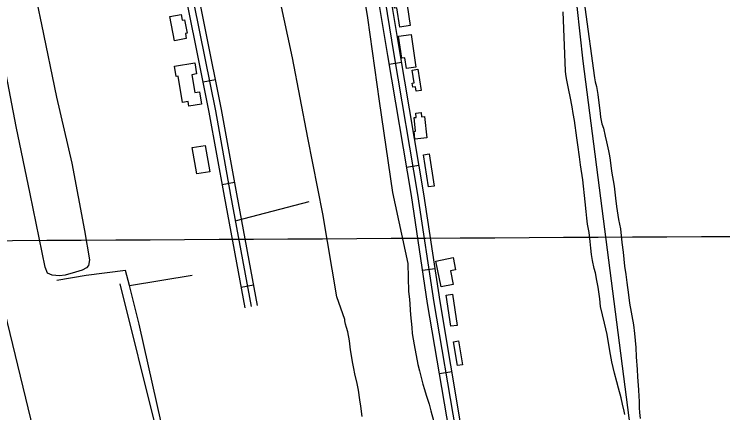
# Model space of a CAD drawing. Extents: x 3477039 to 3515015, y 546746 to 572297.
# Drawn here: x 3488491 to 3490186, y 557796 to 558751 of the extents above; entities that cross this region are included whole.
import ezdxf

# ---------------------------------------------------------------- set-up
doc = ezdxf.new("R2010")
doc.units = 0
for name, color, linetype in [('V-BLDG-OTLN', 7, 'Continuous'), ('V-DTCH-CNTR', 7, 'Continuous'), ('V-GRID-MAJR', 7, 'Continuous'), ('V-ROAD-CNTR', 7, 'Continuous'), ('V-SITE-VEGE', 7, 'Continuous'), ('V-TOPO-SHOR', 7, 'Continuous')]:
    doc.layers.add(name, color=color, linetype=linetype)

msp = doc.modelspace()

# ---------------------------------------------------------------- linework, layer by layer
at = {"layer": 'V-BLDG-OTLN'}
for points in [[(3489413.273, 558720.189), (3489406.295, 558766.376), (3489400.778, 558765.542), (3489396.1920000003, 558795.888), (3489425.864, 558800.371), (3489427.49, 558789.606), (3489430.572, 558790.071), (3489433.204, 558772.653), (3489431.049, 558772.327), (3489438.353, 558723.978)], [(3488874.225, 558687.567), (3488863.6240000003, 558745.558), (3488890.611, 558750.49), (3488893.187, 558736.381), (3488898.682, 558737.384), (3488904.537, 558705.356), (3488900.595, 558704.635), (3488902.7600000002, 558692.781)], [(3489440.816, 558702.456), (3489452.117, 558624.226), (3489429.264, 558620.927), (3489425.546, 558646.648), (3489418.325, 558645.603), (3489410.741, 558698.11)], [(3488893.632, 558539.617), (3488883.095, 558602.782), (3488878.3170000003, 558601.983), (3488874.254, 558626.33), (3488922.8910000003, 558634.444), (3488927.327, 558607.846), (3488916.1950000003, 558605.9890000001), (3488923.309, 558563.345), (3488934.199, 558565.162), (3488939.077, 558535.925), (3488909.178, 558530.936), (3488907.347, 558541.905)], [(3489456.293, 558619.473), (3489464.626, 558568.566), (3489452.764, 558566.6240000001), (3489451.071, 558576.971), (3489444.505, 558575.8960000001), (3489442.899, 558585.703), (3489447.7630000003, 558586.498), (3489442.731, 558617.253)], [(3489472.825, 558506.368), (3489478.33, 558455.025), (3489449.832, 558451.969), (3489447.864, 558470.321), (3489451.357, 558470.698), (3489447.857, 558503.3470000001), (3489452.965, 558503.894), (3489451.857, 558514.236), (3489464.631, 558515.607), (3489465.704, 558505.606)], [(3488947.92, 558436.886), (3488958.928, 558373.713), (3488928.065, 558368.335), (3488917.061, 558431.505)], [(3489483.982, 558416.383), (3489495.77, 558339.558), (3489482.233, 558337.482), (3489470.447, 558414.304)], [(3489512.181, 558098.025), (3489499.7460000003, 558159.801), (3489541.197, 558168.147), (3489547.0870000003, 558138.889), (3489534.414, 558136.337), (3489540.9590000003, 558103.819)], [(3489539.727, 558080.292), (3489550.599, 558005.833), (3489535.551, 558003.633), (3489524.678, 558078.0920000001)], [(3489553.919, 557968.627), (3489563.1210000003, 557911.596), (3489551.163, 557909.665), (3489541.963, 557966.697)]]:
    msp.add_lwpolyline(points, close=True, dxfattribs=at)
at = {"layer": 'V-DTCH-CNTR'}
for p, q in [((3489022.576, 558257.1140000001), (3489197.059, 558302.3690000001)), ((3488766.668, 558101.56), (3488917.0670000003, 558126.378))]:
    msp.add_line(p, q, dxfattribs=at)
msp.add_lwpolyline([(3488843.859, 557769.813), (3488790.372, 558008.89), (3488766.668, 558101.56), (3488757.4790000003, 558137.492), (3488663.127, 558125.309), (3488593.014, 558113.23)], dxfattribs=at)
at = {"layer": 'V-GRID-MAJR'}
msp.add_spline([(3481235.517, 558168.281), (3486509.202, 558197.813), (3491782.883, 558228.111), (3497056.56, 558259.177), (3502330.233, 558291.01), (3507603.9, 558323.61), (3512877.563, 558356.976), (3512877.5640000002, 558356.976)], degree=3, dxfattribs=at)
at = {"layer": 'V-ROAD-CNTR'}
for p, q in [((3489388.0721857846, 558630.9747117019), (3489417.6541266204, 558635.9647017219)), ((3488943.28007537, 558588.737796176), (3488972.6930165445, 558594.643784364)), ((3489429.6591026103, 558384.458204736), (3489459.241043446, 558389.448194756)), ((3488988.960984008, 558343.2642871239), (3489018.4869249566, 558348.5782764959)), ((3489468.1110257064, 558137.703698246), (3489497.774966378, 558142.1806892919)), ((3489034.273893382, 558097.3347789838), (3489063.773834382, 558102.7857680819)), ((3489508.495944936, 557890.7221922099), (3489538.0748857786, 557895.735182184))]:
    msp.add_line(p, q, dxfattribs=at)
for points in [[(3489543.2288754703, 557650.794672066), (3489531.677898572, 557753.9254658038), (3489480.0730017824, 558058.4468567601), (3489441.125079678, 558316.4903406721), (3489384.5321928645, 558651.9596697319), (3489352.311257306, 558848.8602759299), (3489301.18935955, 559158.310657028), (3489283.60439472, 559197.288579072), (3489248.3524652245, 559461.4760506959), (3489231.160499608, 559578.432816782), (3489183.636594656, 559700.1705733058), (3489159.312643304, 559789.7133942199), (3489132.382697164, 559929.022115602), (3489103.9147541, 560069.5918344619), (3489093.9877739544, 560158.6476563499), (3489086.570788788, 560262.5694485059)], [(3489574.0138139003, 557645.4686827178), (3489561.397839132, 557758.105457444), (3489509.696942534, 558063.1928472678), (3489470.751020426, 558321.224331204), (3489414.126133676, 558656.8776598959), (3489381.9131981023, 558853.7282661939), (3489330.14930163, 559167.0706395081), (3489312.7583364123, 559205.6165624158), (3489278.062405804, 559465.6420423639), (3489260.346441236, 559586.1668013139), (3489212.166537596, 559709.584554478), (3489188.556584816, 559796.5013806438), (3489161.8126383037, 559934.8461039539), (3489133.5826947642, 560074.239825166), (3489123.8697141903, 560161.3776508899), (3489116.1177296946, 560269.989433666)], [(3488672.5796167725, 560047.693878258), (3488683.667594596, 559993.0559875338), (3488748.6414646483, 559678.8176160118), (3488785.332391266, 559462.6240484), (3488838.783284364, 559201.786570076), (3488895.564170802, 558902.5631685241), (3488972.4660169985, 558519.5799344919), (3489008.792944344, 558317.758338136), (3489058.10984571, 558050.8928718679)], [(3489072.85981621, 558053.618866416), (3489023.5499148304, 558320.450332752), (3488987.201987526, 558522.3849288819), (3488910.2861413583, 558905.4381627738), (3488853.50025493, 559204.6905642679), (3488800.078361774, 559465.3850428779), (3488763.3854351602, 559681.5916104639), (3488698.362565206, 559996.0659815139), (3488688.238585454, 560045.951881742)], [(3489043.35987521, 558048.1668773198), (3488994.035973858, 558315.06634352), (3488957.73004647, 558516.7749401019), (3488880.8422002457, 558899.6881742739), (3488824.066313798, 559198.8825758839), (3488770.586420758, 559459.863053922), (3488733.897494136, 559676.0436215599), (3488668.972623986, 559990.0459935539), (3488661.62563868, 560026.2539211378)], [(3489367.112227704, 558851.2942710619), (3489399.32916327, 558654.418664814), (3489455.938050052, 558318.857335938), (3489494.884972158, 558060.8198520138), (3489546.5378688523, 557756.0154616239), (3489561.0258398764, 557626.6637203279), (3489580.4888009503, 557523.856925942), (3489624.3107133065, 557271.634430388), (3489638.014685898, 557183.9456057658), (3489646.764668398, 557086.5378005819), (3489651.259659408, 556962.8600479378), (3489686.3905891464, 556777.811418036), (3489719.4525230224, 556693.6235864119), (3489744.264473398, 556533.4979066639), (3489772.0304178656, 556366.9132398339)]]:
    msp.add_lwpolyline(points, dxfattribs=at)
at = {"layer": 'V-SITE-VEGE'}
for p, q in [((3489156.9020000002, 558646.365), (3489116.36, 558834.39)), ((3489324.742, 558812.571), (3489336.2090000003, 558742.103)), ((3489336.2090000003, 558742.103), (3489364.313, 558543.091)), ((3489193.301, 558454.873), (3489156.9020000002, 558646.365)), ((3489364.313, 558543.091), (3489395.699, 558324.1120000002)), ((3489229.233, 558273.3470000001), (3489193.301, 558454.873)), ((3489395.699, 558324.1120000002), (3489432.35, 558153.715)), ((3489262.614, 558074.273), (3489229.233, 558273.3470000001)), ((3489432.35, 558153.715), (3489434.394, 558086.927)), ((3489434.394, 558086.927), (3489436.614, 558068.4420000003)), ((3489281.971, 558019.687), (3489262.614, 558074.273)), ((3489436.614, 558068.4420000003), (3489438.904, 558031.033)), ((3489281.982, 558017.1090000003), (3489281.971, 558019.687)), ((3489438.904, 558031.033), (3489442.031, 558000.9400000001)), ((3489283.303, 558008.942), (3489281.982, 558017.1090000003)), ((3489286.346, 558000.78), (3489283.303, 558008.942)), ((3489288.965, 557990.041), (3489286.346, 558000.78)), ((3489293.348, 557968.553), (3489288.965, 557990.041)), ((3489442.031, 558000.9400000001), (3489443.376, 557986.323)), ((3489443.376, 557986.323), (3489447.7800000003, 557959.2490000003)), ((3489295.578, 557947.487), (3489293.348, 557968.553)), ((3489447.7800000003, 557959.2490000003), (3489456.987, 557912.403)), ((3489296.903, 557938.4640000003), (3489295.578, 557947.487)), ((3489300.42, 557918.26), (3489296.903, 557938.4640000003)), ((3489303.9220000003, 557902.362), (3489300.42, 557918.26)), ((3489306.117, 557889.897), (3489303.9220000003, 557902.362)), ((3489456.987, 557912.403), (3489460.917, 557896.936)), ((3489311.366, 557866.694), (3489306.117, 557889.897)), ((3489460.917, 557896.936), (3489468.7800000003, 557864.709)), ((3489314.438, 557850.3630000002), (3489311.366, 557866.694)), ((3489317.965, 557827.583), (3489314.438, 557850.3630000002)), ((3489468.7800000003, 557864.709), (3489472.698, 557852.2530000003)), ((3489472.698, 557852.2530000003), (3489476.1890000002, 557838.933)), ((3489476.1890000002, 557838.933), (3489483.585, 557817.028)), ((3489320.605, 557812.5400000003), (3489317.965, 557827.583)), ((3489483.585, 557817.028), (3489487.9450000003, 557801.1310000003)), ((3489323.71, 557787.608), (3489320.605, 557812.5400000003)), ((3489487.9450000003, 557801.1310000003), (3489497.978, 557763.3250000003))]:
    msp.add_line(p, q, dxfattribs=at)
for points in [[(3489740.904, 559552.187), (3489738.147, 559566.876), (3489733.14, 559589.203), (3489730.418, 559606.818), (3489732.366, 559622.618), (3489736.5640000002, 559630.773), (3489743.646, 559634.791), (3489749.505, 559634.7220000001), (3489755.231, 559623.519), (3489763.346, 559566.573), (3489784.3680000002, 559363.542), (3489807.7090000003, 559158.138), (3489830.903, 558989.657), (3489856.394, 558767.818), (3489878.869, 558598.245)], [(3488463.4, 559180.129), (3488498.4390000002, 559022.059), (3488525.416, 558875.805), (3488556.449, 558725.985), (3488592.473, 558552.077), (3488628.809, 558394.459), (3488659.117, 558232.927), (3488671.1720000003, 558162.456), (3488668.673, 558149.59), (3488663.916, 558143.786), (3488653.8850000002, 558138.045), (3488638.006, 558133.546), (3488613.306, 558126.2220000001), (3488599.219, 558124.631), (3488582.239, 558126.003), (3488571.162, 558130.826), (3488565.47, 558144.959), (3488529.469, 558320.625), (3488496.228, 558482.191), (3488454.805, 558694.843)], [(3489951.594, 557792.566), (3489950.275, 557800.306), (3489946.341, 557817.06), (3489943.273, 557832.103), (3489936.733, 557855.301), (3489932.805, 557870.339), (3489926.704, 557891.818), (3489923.643, 557905.1410000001), (3489920.5810000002, 557918.8910000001), (3489915.75, 557945.105), (3489909.5810000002, 557984.22), (3489903.029, 558010.858), (3489893.846, 558050.821), (3489891.6240000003, 558069.736), (3489887.647, 558097.6730000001), (3489885.007, 558113.578), (3489881.4990000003, 558131.627), (3489878.447, 558141.939), (3489874.075, 558160.844), (3489872.299, 558175.46), (3489870.094, 558190.505), (3489869.1720000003, 558206.414), (3489866.5100000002, 558227.908), (3489862.561, 558248.535), (3489860.789, 558262.291), (3489859.0100000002, 558278.196), (3489857.199, 558301.844), (3489850.978, 558354.72), (3489845.683, 558389.966), (3489843.457, 558409.7390000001), (3489839.478, 558438.5380000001), (3489836.8340000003, 558455.301), (3489831.517, 558496.568), (3489828.4450000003, 558512.899), (3489825.801, 558529.232), (3489820.978, 558553.728), (3489817.911, 558568.769), (3489812.657, 558593.265), (3489810.8880000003, 558606.589), (3489809.565, 558615.184), (3489804.1010000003, 558756.72)], [(3489878.869, 558598.245), (3489881.056, 558589.2220000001), (3489884.108, 558577.622), (3489887.19, 558558.711), (3489892.951, 558513.575), (3489893.846, 558504.115), (3489896.92, 558488.645), (3489900.4, 558477.907), (3489904.342, 558458.568), (3489907.832, 558445.25), (3489913.077, 558423.7660000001), (3489915.272, 558411.732), (3489917.032, 558401.416), (3489920.1410000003, 558375.194), (3489925.869, 558339.089), (3489929.418, 558310.718), (3489932.074, 558290.515), (3489936.9220000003, 558259.572), (3489941.309, 558237.2220000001), (3489944.872, 558204.55), (3489947.541, 558181.336), (3489950.6780000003, 558147.804), (3489953.765, 558127.601), (3489956.419, 558108.257), (3489960.83, 558079.028), (3489963.054, 558059.255), (3489972.715, 558007.254), (3489974.9450000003, 557986.186), (3489978.08, 557953.084), (3489979.025, 557930.724), (3489980.862, 557900.197), (3489982.217, 557882.568), (3489983.586, 557861.93), (3489984.485, 557851.61), (3489985.406, 557835.2710000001), (3489985.877, 557824.5210000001), (3489985.9390000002, 557808.61), (3489986.844, 557797), (3489988.187, 557782.814)]]:
    msp.add_lwpolyline(points, dxfattribs=at)
at = {"layer": 'V-TOPO-SHOR'}
msp.add_line((3488743.805781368, 558105.2599255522), (3488907.9502950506, 557443.2103870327), dxfattribs=at)
for points in [[(3489975.217923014, 557685.2688298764), (3489852.4378267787, 558638.6201653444), (3489744.102447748, 559620.8609352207)], [(3488295.144110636, 558750.8950127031), (3488530.417913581, 557782.4423819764), (3488634.37610558, 557328.3092274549)]]:
    msp.add_lwpolyline(points, dxfattribs=at)

doc.saveas('drawing.dxf')
